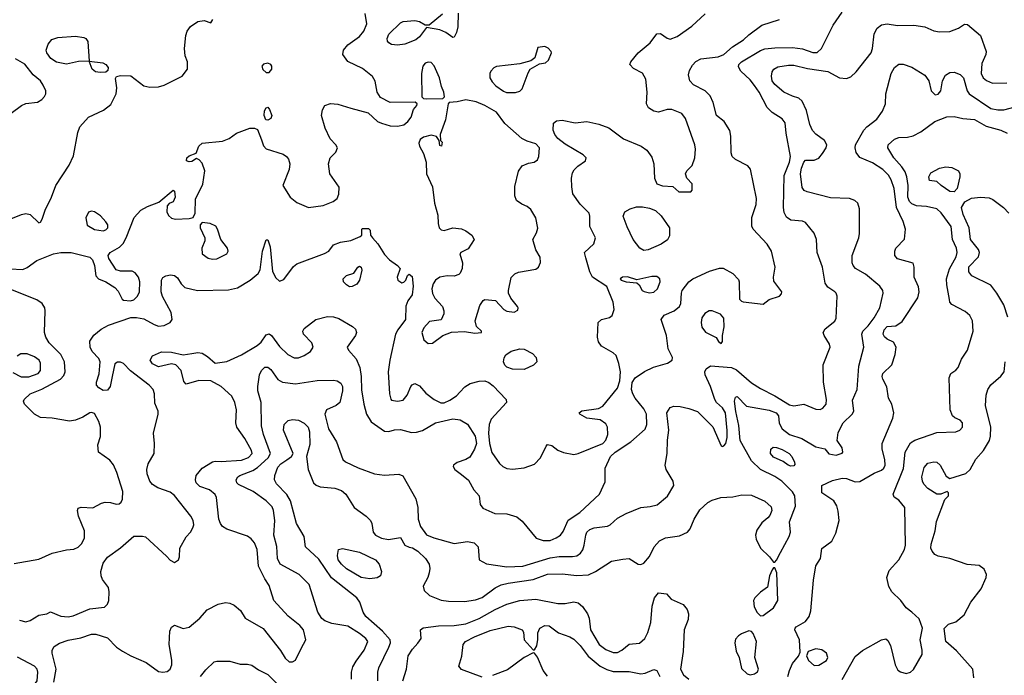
# Model space of a CAD drawing. Extents: x 1173029 to 1307123, y 522559 to 678521.
# Tile 373 of 623: x 1257903 to 1264659, y 566622 to 571124. Entities that reach past the tile are written whole.
import ezdxf

# ---------------------------------------------------------------- set-up
doc = ezdxf.new("R2010")
doc.units = 0

msp = doc.modelspace()

# ---------------------------------------------------------------- linework, layer by layer
at = {"layer": '0CON10XD'}
for points in [[(1257835, 569412.5), (1257925, 569408.2), (1257955, 569421.5), (1258021.4, 569471.4), (1258135, 569515.7), (1258185, 569525.7), (1258255, 569524.4), (1258383.9, 569493.9), (1258403.3, 569475), (1258416.2, 569435), (1258426.1, 569366.1), (1258443.3, 569345), (1258495, 569323.3), (1258555.6, 569285), (1258578.8, 569258.8), (1258605.9, 569205.9), (1258615, 569198.8), (1258663.4, 569193.4), (1258685, 569199.5), (1258710.9, 569225), (1258724.7, 569255.3), (1258727.7, 569325), (1258718.2, 569355), (1258695.3, 569385.3), (1258675, 569396.7), (1258595, 569397.3), (1258565, 569407.1), (1258514.2, 569485), (1258510, 569505), (1258524.2, 569525), (1258587, 569563), (1258612.6, 569587.4), (1258634, 569625), (1258687.5, 569765), (1258733.8, 569816.2), (1258780.5, 569840.5), (1258858.3, 569871.7), (1258955, 569952.5), (1258965.8, 569945.8), (1258970, 569905), (1258957, 569873), (1258929.3, 569860.7), (1258913.8, 569845), (1258912.9, 569805), (1258925, 569780), (1258945, 569761.1), (1258973, 569753), (1259065, 569759.1), (1259093.3, 569766.7), (1259107.1, 569795), (1259108.6, 569891.4), (1259160, 569995), (1259172.5, 570085), (1259155, 570137.5), (1259135, 570162.5), (1259115, 570170), (1259085, 570150), (1259065, 570146.7), (1259047.5, 570155), (1259050, 570175), (1259065, 570188.8), (1259113, 570207), (1259131.2, 570255), (1259155, 570275.8), (1259295, 570290.8), (1259340.9, 570309.1), (1259391.2, 570345), (1259481.3, 570378.7), (1259515, 570380), (1259535, 570370), (1259562.3, 570297.7), (1259575, 570258), (1259595, 570236.7), (1259709.8, 570199.8), (1259733.8, 570185), (1259748, 570165), (1259755.9, 570134.1), (1259752, 570095), (1259708, 569985), (1259758.6, 569905), (1259805, 569869.1), (1259885, 569833.5), (1259985, 569848.9), (1260054.2, 569875), (1260080.6, 569895), (1260091.9, 569925), (1260094.2, 569974.2), (1260031.9, 570065), (1260022, 570135), (1260033.9, 570176.1), (1260072.5, 570215), (1260082.5, 570245), (1260072.5, 570265), (1260033.3, 570305), (1259997.9, 570377.9), (1259974.2, 570465), (1259980, 570505), (1259996.7, 570535), (1260035, 570548.1), (1260085, 570544.5), (1260175.3, 570515.3), (1260293.8, 570483.8), (1260358.8, 570425), (1260385, 570412.9), (1260445, 570394.4), (1260495, 570393.1), (1260539.1, 570400.9), (1260566.7, 570425), (1260590, 570455), (1260603.9, 570506.1), (1260627.5, 570535), (1260630, 570545), (1260616.7, 570556.7), (1260444.4, 570554.4), (1260379.4, 570589.4), (1260355.6, 570625.6), (1260342.4, 570702.4), (1260323.1, 570733.1), (1260255, 570788.5), (1260155, 570837.1), (1260119.5, 570885), (1260125, 570914.2), (1260155, 570952.2), (1260235, 571007.5), (1260264.8, 571045.2), (1260283.8, 571095), (1260273.2, 571166.8)], [(1260910.7, 571169.3), (1260908.7, 571075), (1260900.4, 571035), (1260885, 571004), (1260875, 571000.8), (1260826.6, 571036.6), (1260785, 571054.4), (1260695, 571070), (1260646, 571005), (1260620, 570985), (1260545, 570954.5), (1260495, 570948.2), (1260455, 570954.3), (1260435, 570964), (1260425.9, 570975.9), (1260424.2, 570995), (1260436, 571025), (1260515, 571102.9), (1260535, 571110.6), (1260615, 571117.8), (1260645, 571110.8), (1260685, 571087.5), (1260711.7, 571088.3), (1260803.8, 571165)], [(1261903.5, 568215), (1261925, 568236.9), (1261937.2, 568275), (1261936.2, 568325), (1261925, 568350), (1261885, 568375.5), (1261795, 568387.5), (1261746.2, 568415), (1261741.2, 568425), (1261760.9, 568439.1), (1261875, 568454.5), (1261905, 568471.1), (1262005.7, 568594.3), (1262020.5, 568645), (1262025.2, 568705), (1262014, 568764), (1261995, 568818), (1261975, 568837.5), (1261895, 568883.3), (1261875, 568912.5), (1261867.5, 568945), (1261870.8, 569045), (1261894, 569065), (1261950.3, 569079.7), (1261967.5, 569092.5), (1261981.8, 569135), (1261973.8, 569185), (1261931.7, 569291.7), (1261834, 569355), (1261815, 569392.5), (1261788.3, 569488.3), (1261777.5, 569525), (1261842, 569585), (1261854, 569625), (1261814.4, 569704.4), (1261815.6, 569774.4), (1261810.6, 569795), (1261747.6, 569857.6), (1261698.9, 569928.9), (1261690.5, 569975), (1261690, 570035), (1261696.9, 570073.1), (1261707.3, 570092.7), (1261731.9, 570118.1), (1261786, 570155), (1261790, 570175), (1261768, 570195), (1261645, 570268.5), (1261595, 570309.1), (1261574.6, 570335), (1261563.3, 570365), (1261565.8, 570414.2), (1261585, 570429.2), (1261625, 570433.1), (1261715, 570416.2), (1261795, 570424.6), (1261876.8, 570406.8), (1261945, 570380.9), (1262046.6, 570306.6), (1262166, 570255), (1262206.9, 570226.9), (1262240.2, 570180.2), (1262253.1, 570135), (1262257.5, 570035), (1262275, 569996.7), (1262314.1, 569984.1), (1262385, 569977.5), (1262425, 569942.5), (1262507.5, 569942.5), (1262517.5, 569952.5), (1262517, 569997), (1262480, 570035), (1262470, 570065), (1262480, 570085), (1262517, 570123), (1262536.2, 570175), (1262540, 570235), (1262536, 570265), (1262471.9, 570445), (1262445, 570480), (1262376.7, 570506.7), (1262345, 570507.1), (1262285, 570488.6), (1262254.6, 570494.6), (1262217.4, 570517.4), (1262202.5, 570545), (1262208.5, 570625), (1262199.1, 570715), (1262175, 570755.6), (1262115, 570787.5), (1262090, 570815), (1262096, 570835), (1262147.1, 570895), (1262228.1, 570965), (1262275, 571026.2), (1262298.8, 571028.8), (1262345, 570996.7), (1262365, 570990), (1262415, 571008), (1262515, 571079.2), (1262605, 571163.5)], [(1262605.5, 568684.5), (1262603.9, 568705), (1262613.2, 568726.8), (1262643.1, 568746.9), (1262786.2, 568735), (1262820.3, 568720.3), (1262925, 568630.9), (1262985, 568591.8), (1263085, 568541.2), (1263185, 568478.3), (1263215, 568473.2), (1263282.9, 568482.9), (1263365, 568449.2), (1263395, 568447.8), (1263414.5, 568455.5), (1263435.4, 568484.6), (1263439.6, 568515), (1263417.3, 568635), (1263416.4, 568755), (1263463.1, 568875), (1263458.9, 568895), (1263422.5, 568955), (1263416.5, 568975), (1263429.2, 569000.8), (1263495.3, 569054.7), (1263505.6, 569075), (1263512.5, 569225), (1263506, 569245), (1263495, 569255.8), (1263448.2, 569288.2), (1263429.4, 569315), (1263411.1, 569425), (1263375.6, 569525), (1263368.9, 569615), (1263355, 569658.8), (1263295, 569731.2), (1263275, 569740), (1263195, 569746.5), (1263165, 569768.1), (1263149.1, 569799.1), (1263143.6, 569835), (1263147.8, 570055), (1263184.6, 570145), (1263192.5, 570185), (1263160.8, 570345), (1263156, 570415), (1263135, 570444), (1263066.9, 570486.9), (1263031.2, 570521.2), (1262977.5, 570625), (1262945, 570672.5), (1262915, 570711.5), (1262850.5, 570770.5), (1262835, 570800), (1262837.8, 570815), (1262856.4, 570833.6), (1262985, 570911.1), (1263015, 570922.5), (1263085, 570931.5), (1263206.2, 570933.8), (1263275, 570924.6), (1263345, 570897.5), (1263375, 570897.7), (1263404.7, 570925.3), (1263484.6, 571085.4), (1263545.7, 571175)], [(1257785, 569733.8), (1257915, 569786.5), (1257945, 569792.2), (1257975.5, 569785.5), (1258035, 569730), (1258045, 569733.3), (1258057.1, 569755), (1258077.1, 569815), (1258122, 569905), (1258150.6, 569985), (1258241.9, 570125), (1258272.1, 570187.9), (1258301.5, 570348.5), (1258315, 570388.8), (1258376, 570455), (1258478, 570502), (1258528, 570542), (1258564.7, 570615.3), (1258568.5, 570655), (1258561.2, 570718.8), (1258567, 570733), (1258595, 570741.2), (1258665, 570738.6), (1258755, 570670.4), (1258795, 570660.4), (1258855, 570661.8), (1258895, 570674), (1259018.6, 570735), (1259053.1, 570785), (1259053.3, 570835), (1259038.5, 570875), (1259032.9, 570925), (1259042.5, 571015), (1259052, 571045), (1259075, 571076.2), (1259125, 571112), (1259167.7, 571117.7), (1259215, 571102.5), (1259228.8, 571125)], [(1260159.2, 568855), (1260211.5, 568795), (1260235.9, 568735.9), (1260245.9, 568675), (1260247.3, 568582.7), (1260263.1, 568485), (1260282.2, 568415), (1260315, 568362.7), (1260405, 568298.8), (1260435, 568296), (1260475, 568306.9), (1260515, 568308.9), (1260590.3, 568290.3), (1260625, 568291.3), (1260665.9, 568304.1), (1260754.7, 568355.3), (1260875, 568383.2), (1260926, 568376), (1260975, 568346.9), (1261028.4, 568265), (1261037.1, 568215), (1261024, 568175), (1260990.5, 568119.5), (1260965, 568103.3), (1260905, 568084.4), (1260880, 568065), (1260877.5, 568055), (1260887.5, 568035), (1260935, 568001.1), (1260982.8, 567962.8), (1261018.6, 567895), (1261056, 567855), (1261062, 567795), (1261079.7, 567769.7), (1261164, 567734), (1261245, 567731.2), (1261315, 567711.5), (1261351.5, 567681.5), (1261447.5, 567565), (1261495, 567547.1), (1261541.7, 567548.3), (1261584.7, 567565.3), (1261614.3, 567585), (1261631.4, 567608.6), (1261665, 567687.5), (1261745, 567740.7), (1261881.4, 567865), (1261919.3, 567950.7), (1261920, 568045), (1261955.7, 568125), (1261989.4, 568155), (1262097.1, 568225), (1262193.3, 568313.3), (1262206.2, 568345), (1262203.8, 568415), (1262185, 568452.9), (1262126.9, 568525), (1262110, 568555), (1262100.9, 568585), (1262105, 568633.3), (1262125.4, 568664.6), (1262190.9, 568709.1), (1262252.4, 568737.6), (1262348, 568765), (1262379.2, 568785), (1262382.5, 568805), (1262353.1, 568863.1), (1262341.2, 568955), (1262304.6, 569065), (1262325.3, 569094.7), (1262394.3, 569125), (1262430.8, 569155), (1262439.2, 569175), (1262442.9, 569245), (1262449.2, 569265), (1262494, 569325), (1262521.2, 569345), (1262635, 569396.7), (1262705, 569418), (1262728.8, 569418.8), (1262795, 569382), (1262835, 569340), (1262840, 569325), (1262842.5, 569205), (1262855, 569190), (1262867, 569187), (1263005, 569171.2), (1263045, 569202), (1263116.7, 569225), (1263129.5, 569240.5), (1263131.2, 569255), (1263077.5, 569327.5), (1263075.8, 569355.8), (1263085.5, 569425), (1263061.1, 569535), (1263031.7, 569581.7), (1262935.6, 569685), (1262925.6, 569705), (1262926.7, 569765), (1262956.2, 569855), (1262959.2, 569895), (1262916.9, 570096.9), (1262899.2, 570119.2), (1262813.4, 570163.4), (1262792.2, 570185), (1262785, 570210), (1262782.9, 570325), (1262775, 570364), (1262736.9, 570425), (1262684, 570465), (1262661.4, 570555), (1262640.7, 570600.7), (1262605, 570635.6), (1262525, 570677.5), (1262501.1, 570705), (1262492.5, 570745), (1262499.5, 570775), (1262518.1, 570811.9), (1262543, 570837), (1262575.3, 570854.7), (1262695, 570869.3), (1262735, 570884), (1262793.6, 570936.4), (1262868.1, 570985), (1262905, 571020), (1262995, 571086.7), (1263115, 571124.3)], [(1263805, 569294.3), (1263705.4, 569375.4), (1263637.5, 569415), (1263621.9, 569435), (1263615.7, 569455), (1263615.7, 569505), (1263660, 569625), (1263665.7, 569655), (1263665.6, 569825), (1263653.8, 569865), (1263632.7, 569882.7), (1263595.5, 569895.5), (1263465, 569900.8), (1263305, 569941.8), (1263285, 569951.1), (1263270.6, 569970.6), (1263259.8, 570065), (1263266.7, 570105), (1263283.7, 570146.3), (1263295, 570158.6), (1263355, 570159.6), (1263385, 570172.7), (1263412.2, 570205), (1263436.7, 570245), (1263441.9, 570265), (1263424.6, 570294.6), (1263365, 570337.5), (1263343.1, 570363.1), (1263324.8, 570404.8), (1263301.3, 570501.3), (1263271.1, 570565), (1263248.8, 570585), (1263205, 570598.9), (1263145, 570625.6), (1263085, 570678.9), (1263066.5, 570705), (1263061.5, 570735), (1263065, 570766.7), (1263078, 570785), (1263105, 570798.9), (1263177.6, 570812.4), (1263215, 570811.5), (1263308.5, 570788.5), (1263447.6, 570767.6), (1263526.7, 570725), (1263575, 570719.4), (1263605, 570731.4), (1263642.5, 570765), (1263744.4, 570895), (1263754.4, 570925), (1263765, 571027.5), (1263786, 571065), (1263815, 571089.2), (1263854.5, 571095.5), (1263925, 571084.6), (1264036.8, 571086.8), (1264113.6, 571073.6), (1264175, 571046.7), (1264215, 571040.5), (1264285, 571042.2), (1264345, 571065.7), (1264385, 571092), (1264405, 571090), (1264495.7, 571015), (1264534, 570905), (1264532, 570885), (1264503.9, 570823.9), (1264500.8, 570755), (1264514, 570725), (1264535.5, 570705.5), (1264577.3, 570687.3), (1264675, 570690)], [(1258455, 570760), (1258422.5, 570765), (1258401.2, 570785), (1258380, 570840), (1258306.5, 570836.5), (1258225, 570819.1), (1258155, 570832.5), (1258117, 570857), (1258088.2, 570895), (1258084.6, 570915.4), (1258097.5, 570955), (1258123.3, 570986.7), (1258165, 571000.5), (1258285, 571010.8), (1258342.2, 571002.2), (1258355.8, 570995), (1258370, 570975), (1258380, 570840), (1258472.3, 570827.7), (1258495, 570815.8), (1258510, 570795), (1258507.5, 570775), (1258495, 570763.8), (1258455, 570760)], [(1261305, 570623.1), (1261335, 570632.5), (1261350.9, 570649.1), (1261391.1, 570758.9), (1261405.8, 570784.2), (1261470.5, 570819.5), (1261511.7, 570828.3), (1261531.2, 570845), (1261552, 570895), (1261550, 570905), (1261527.9, 570927.9), (1261505, 570938.8), (1261457, 570933), (1261438.3, 570861.7), (1261409.5, 570840.5), (1261335, 570820), (1261175, 570801.4), (1261155, 570793.8), (1261135, 570770), (1261128, 570755), (1261129.2, 570725), (1261145, 570696.2), (1261169.8, 570669.8), (1261222.2, 570632.2), (1261243.7, 570623.7), (1261305, 570623.1)], [(1257782.5, 570435), (1257915.9, 570534.1), (1257945, 570549.2), (1258025, 570558.1), (1258055, 570575.6), (1258072.6, 570597.4), (1258081.2, 570615), (1258081.2, 570635), (1258065, 570674.2), (1258045, 570702.9), (1257995, 570744), (1257937.4, 570817.4), (1257873.9, 570853.9)], [(1259615, 570760), (1259633.3, 570785), (1259633.3, 570805), (1259626.7, 570815), (1259605, 570825.8), (1259575, 570818.8), (1259563.3, 570805), (1259571.2, 570781.2), (1259595, 570760), (1259615, 570760)], [(1260691.2, 570581.2), (1260805, 570582.5), (1260817.5, 570595), (1260813.8, 570625), (1260796.2, 570665), (1260783.8, 570725), (1260746.8, 570806.8), (1260725, 570830), (1260705, 570832), (1260685, 570825.7), (1260668, 570805), (1260660, 570755), (1260663, 570593), (1260673, 570583), (1260691.2, 570581.2)], [(1263695, 570365.8), (1263715, 570388.6), (1263785, 570440.8), (1263822.9, 570495), (1263844, 570545), (1263846.2, 570615), (1263883.1, 570755), (1263905, 570796), (1263935, 570818), (1263965, 570817.5), (1264025, 570798.6), (1264112.8, 570742.8), (1264141.4, 570705), (1264155.8, 570635), (1264185, 570608.6), (1264205, 570611.9), (1264223.1, 570635), (1264235.4, 570705), (1264255, 570743.1), (1264285, 570761.8), (1264315, 570762.9), (1264355, 570747.3), (1264379.1, 570725), (1264403.8, 570635), (1264417.7, 570615), (1264565, 570514.7), (1264615, 570504.7), (1264655, 570503.9), (1264741.5, 570528.5)], [(1259605, 570433.3), (1259592.5, 570435), (1259581.2, 570465), (1259582.7, 570497.3), (1259595, 570517.5), (1259605, 570522.5), (1259617.7, 570507.7), (1259633.3, 570465), (1259626.7, 570445), (1259605, 570433.3)], [(1260705, 568900), (1260735, 568903.3), (1260805, 568954.3), (1260865, 568977.5), (1260955, 568982.5), (1261025, 568970.8), (1261072.5, 568975), (1261072.5, 568985), (1261037.3, 569017.3), (1261027.1, 569055), (1261059.2, 569160.8), (1261082.5, 569195), (1261095, 569202.5), (1261167.5, 569195), (1261224.3, 569135), (1261245, 569122.2), (1261295, 569115.8), (1261320.5, 569129.5), (1261324, 569145), (1261319.2, 569155), (1261272, 569212), (1261257.1, 569245), (1261255.7, 569265), (1261275.5, 569354.5), (1261300.2, 569379.8), (1261325, 569391.1), (1261445, 569411.1), (1261462.5, 569425), (1261476.1, 569456.1), (1261473.9, 569493.9), (1261445, 569542.5), (1261424.4, 569615), (1261448.9, 569661.1), (1261457.4, 569692.6), (1261445, 569763.8), (1261410.5, 569820.5), (1261385, 569840.9), (1261348, 569858), (1261312.2, 569882.2), (1261300, 569915), (1261301.1, 569978.9), (1261326.4, 570083.6), (1261350.3, 570119.7), (1261395, 570138), (1261432.5, 570145), (1261455, 570161.2), (1261465.7, 570185), (1261468.9, 570245), (1261445, 570270.8), (1261385, 570288.8), (1261347.4, 570307.4), (1261232.1, 570412.1), (1261175, 570487.8), (1261095, 570535.6), (1261035, 570560.8), (1260965, 570574), (1260905, 570560), (1260850, 570555), (1260842.5, 570545), (1260824.2, 570435), (1260787.5, 570335), (1260790, 570295), (1260801.7, 570281.7), (1260797.5, 570255), (1260785, 570260), (1260780, 570295), (1260761.7, 570321.7), (1260725, 570330), (1260672.7, 570317.3), (1260649.5, 570300.5), (1260642, 570275), (1260645.7, 570255), (1260674.4, 570205), (1260692.9, 570145), (1260693.6, 570065), (1260734.6, 569975), (1260749.1, 569865), (1260771.3, 569781.3), (1260773.1, 569725), (1260781.4, 569695), (1260795, 569681.4), (1260815, 569675.8), (1260875, 569694), (1260935, 569688), (1260965, 569674), (1261004.5, 569644.5), (1261020.8, 569615), (1260979.7, 569550.3), (1260930, 569525), (1260922.5, 569515), (1260940, 569455), (1260938.8, 569415), (1260925.9, 569384.1), (1260915, 569373.3), (1260885, 569362), (1260835, 569365.6), (1260785, 569356.5), (1260755.8, 569335), (1260740.2, 569309.8), (1260731.2, 569275), (1260734.7, 569244.7), (1260751.8, 569211.8), (1260802.9, 569155), (1260812.9, 569125), (1260812.5, 569105), (1260795, 569063.3), (1260715, 569050.6), (1260675, 569008.6), (1260661.2, 568975), (1260676.6, 568926.6), (1260705, 568900)], [(1264023.8, 567055), (1263985.4, 567085.4), (1263948.1, 567135), (1263886.4, 567196.4), (1263867.3, 567232.7), (1263852.8, 567292.8), (1263868, 567342), (1263934.4, 567415), (1263973.1, 567485), (1263979.5, 567515), (1263976, 567775), (1263935, 567824), (1263902.5, 567845), (1263896.7, 567865), (1263966.6, 568043.4), (1263977.9, 568155), (1264015, 568218.1), (1264045, 568237.1), (1264195, 568290.4), (1264325.5, 568294.5), (1264353.3, 568305), (1264371.2, 568325), (1264371.2, 568355), (1264355, 568373.3), (1264319.5, 568389.5), (1264303.3, 568405), (1264286.2, 568445), (1264280, 568665), (1264292, 568695), (1264325, 568717.1), (1264342.9, 568735), (1264365, 568794), (1264405.5, 568855), (1264444.2, 568985), (1264439.2, 569055), (1264422.4, 569092.4), (1264390.6, 569120.6), (1264298.9, 569168.9), (1264285.8, 569185), (1264281.7, 569201.7), (1264263.4, 569303.4), (1264262.7, 569345), (1264283.3, 569413.3), (1264328.6, 569495), (1264335.2, 569525), (1264330.2, 569555), (1264303.2, 569615), (1264295, 569704), (1264225, 569797.9), (1264195, 569825.4), (1264125, 569840.9), (1264055, 569846.6), (1264025, 569858.7), (1264007.5, 569875), (1263996.2, 569905), (1263998.8, 569985), (1263990.8, 570045), (1263978.7, 570078.7), (1263955, 570112.9), (1263900.4, 570175), (1263858.5, 570245), (1263861.5, 570265), (1263905, 570302.3), (1263935, 570313.9), (1263995, 570317.1), (1264032.6, 570327.4), (1264085.3, 570354.7), (1264180.8, 570425), (1264265, 570456.4), (1264315, 570460), (1264375, 570445.7), (1264455, 570437.5), (1264533.5, 570393.5), (1264635.3, 570365.3), (1264679.2, 570345)], [(1263173.3, 566615), (1263184.5, 566655.5), (1263205, 566703.3), (1263247.3, 566752.7), (1263257.7, 566782.3), (1263253.6, 566865), (1263221.2, 566935), (1263223.3, 566945), (1263230, 566955), (1263295, 566991.4), (1263320.6, 567025), (1263330, 567065), (1263348.6, 567275), (1263366.2, 567375), (1263397.5, 567425), (1263406.4, 567493.6), (1263475, 567543.8), (1263502, 567598), (1263525.4, 567685), (1263518.7, 567748.7), (1263510.5, 567785), (1263489.5, 567819.5), (1263406.7, 567875), (1263407.5, 567925), (1263480.2, 567959.8), (1263545, 567976.6), (1263575, 567973.5), (1263635, 567951.3), (1263666.9, 567953.1), (1263765, 568011.1), (1263815, 568031.1), (1263831.4, 568045), (1263840.5, 568065), (1263839.5, 568105), (1263820, 568175), (1263820, 568215), (1263892.6, 568387.4), (1263901.5, 568425), (1263885.8, 568485), (1263864, 568525), (1263852.3, 568602.3), (1263824.2, 568655), (1263820, 568675), (1263826, 568695), (1263886.8, 568753.2), (1263910, 568825), (1263915.6, 568874.4), (1263899.1, 568909.1), (1263855, 568929.2), (1263835.5, 568945.5), (1263828.5, 568965), (1263834.5, 568995), (1263855, 569017.1), (1263915, 569022.2), (1263958.3, 569051.7), (1264065, 569214), (1264075.5, 569255.5), (1264069.3, 569289.3), (1264040.8, 569355), (1264041.2, 569425), (1264033, 569453), (1263925, 569482.2), (1263907.5, 569505), (1263906.4, 569533.6), (1263914.4, 569555), (1263974.3, 569615.7), (1263979.6, 569685), (1263965, 569737.5), (1263919.6, 569835), (1263902, 569965), (1263882.7, 570025), (1263865, 570056.4), (1263825, 570095.4), (1263755, 570141.5), (1263667.4, 570177.4), (1263642.8, 570212.8), (1263635.5, 570245), (1263637.5, 570265), (1263695, 570365.8)], [(1264315, 569942.5), (1264285, 569944), (1264224.6, 569984.6), (1264195, 570013.3), (1264145, 570020), (1264141.2, 570045), (1264155, 570073.3), (1264215, 570104.2), (1264257.3, 570112.7), (1264298.3, 570108.3), (1264343.3, 570085), (1264354, 570065), (1264354.2, 570045), (1264335.9, 569964.1), (1264315, 569942.5)], [(1264681.8, 569081.8), (1264655.2, 569165.2), (1264606.8, 569246.8), (1264565, 569300.8), (1264435, 569364), (1264415, 569392.5), (1264415, 569426.2), (1264481.9, 569495), (1264488.5, 569525), (1264480.5, 569545), (1264426.4, 569615), (1264417.5, 569695), (1264375.3, 569785.3), (1264365.7, 569834.3), (1264387.3, 569872.7), (1264432.7, 569897.3), (1264495, 569904.6), (1264555, 569900.4), (1264580.1, 569890.1), (1264653.4, 569833.4), (1264688.5, 569795)], [(1258475, 569673.3), (1258495, 569681.9), (1258506.7, 569695), (1258506.7, 569715), (1258495, 569735.8), (1258457.4, 569777.4), (1258415.5, 569805.5), (1258395, 569809.2), (1258375, 569801.2), (1258356.4, 569763.6), (1258365, 569713.3), (1258415, 569682.9), (1258475, 569673.3)], [(1262185, 569539.2), (1262158, 569555), (1262111.4, 569615), (1262070.6, 569700.6), (1262044.2, 569775.8), (1262055.7, 569804.3), (1262091.2, 569825), (1262135, 569837.7), (1262175, 569838.7), (1262225, 569830.7), (1262265, 569814), (1262305, 569776.9), (1262361.2, 569695), (1262361.3, 569638.7), (1262347.3, 569612.7), (1262305, 569582.1), (1262215, 569544.2), (1262185, 569539.2)], [(1259225, 569480), (1259255, 569481.8), (1259323.8, 569515), (1259334, 569535), (1259329.2, 569555), (1259282, 569615), (1259260.6, 569685), (1259248.1, 569705), (1259210, 569725), (1259155, 569732), (1259140, 569715), (1259140, 569695), (1259174, 569625), (1259172.5, 569605), (1259152.9, 569555), (1259155.8, 569515), (1259195, 569487.5), (1259225, 569480)], [(1257900.6, 567000.6), (1257945, 566989.6), (1257975, 566997.9), (1258035, 567034.3), (1258090, 567045), (1258115, 567057.5), (1258185, 567029.2), (1258235, 567023.3), (1258269.1, 567030.9), (1258385, 567079.6), (1258485, 567090), (1258505, 567111.2), (1258514.4, 567135), (1258517.5, 567195), (1258511.1, 567225), (1258471.2, 567281.2), (1258461.1, 567305), (1258460.5, 567335), (1258476.6, 567393.4), (1258506.3, 567433.7), (1258595, 567497.8), (1258685, 567576.9), (1258745, 567577.5), (1258765, 567572), (1258910.5, 567440.5), (1258935, 567413.8), (1258965, 567396.7), (1258992.5, 567415), (1259000, 567435), (1259002, 567495), (1259045, 567573.3), (1259074.5, 567605.5), (1259091.4, 567635), (1259096.7, 567655), (1259093.5, 567685), (1259076.2, 567715), (1258965, 567857.9), (1258935, 567878.9), (1258850.2, 567910.2), (1258813, 567933), (1258795.8, 567955), (1258778.1, 568005), (1258775.6, 568035), (1258785, 568073.3), (1258825.7, 568145), (1258827.1, 568215), (1258820, 568285), (1258854, 568415), (1258852, 568435), (1258829.7, 568489.7), (1258826.9, 568555), (1258818.1, 568585), (1258790.6, 568615), (1258662.6, 568712.6), (1258615, 568763.1), (1258595, 568773.1), (1258575, 568772.9), (1258555, 568760), (1258536.5, 568675), (1258524.5, 568605.5), (1258505, 568579.2), (1258475, 568576.9), (1258446, 568595), (1258430, 568615), (1258429.2, 568635), (1258447.2, 568692.8), (1258455.6, 568775), (1258445, 568798.6), (1258401.1, 568845), (1258386.5, 568875), (1258384.5, 568915.5), (1258412, 568958), (1258462, 568998), (1258512.6, 569027.4), (1258665, 569078.4), (1258705, 569079.5), (1258755, 569070.9), (1258825, 569030), (1258855, 569020), (1258895, 569024.4), (1258935, 569044.3), (1258948.6, 569065), (1258942.2, 569112.2), (1258882.8, 569222.8), (1258874.5, 569254.5), (1258875.6, 569335), (1258885, 569352.5), (1258904.6, 569365.4), (1258937.8, 569372.2), (1258965, 569367.7), (1258985, 569352.2), (1259010.8, 569310.8), (1259035.3, 569285.3), (1259122.5, 569265), (1259335, 569268), (1259396.3, 569283.7), (1259485, 569334.4), (1259538, 569382), (1259553.2, 569406.8), (1259568.5, 569535), (1259595, 569612.5), (1259605, 569612.5), (1259622.2, 569565), (1259636.7, 569395), (1259660.2, 569350.2), (1259685, 569328), (1259715, 569338.8), (1259780.6, 569429.4), (1259805, 569448.1), (1259995, 569518), (1260023.3, 569535), (1260055, 569577.5), (1260105, 569596.2), (1260175, 569606.9), (1260240, 569635), (1260250, 569645), (1260250, 569685), (1260255, 569690), (1260295, 569690), (1260308.3, 569678.3), (1260310, 569645), (1260322.5, 569625), (1260360, 569585), (1260405, 569512.5), (1260440.8, 569475), (1260496, 569435), (1260513.8, 569415), (1260493.8, 569355), (1260496.7, 569335), (1260525, 569316.7), (1260538.3, 569321.7), (1260552.5, 569335), (1260563, 569367), (1260575, 569377.5), (1260595, 569360), (1260601.9, 569295), (1260595.5, 569234.5), (1260565.6, 569194.4), (1260552.1, 569157.9), (1260549.2, 569065), (1260497.3, 568995), (1260482.3, 568965), (1260443.1, 568785), (1260431.8, 568705), (1260441.2, 568555), (1260449.3, 568519.3), (1260455, 568512.5), (1260495, 568503.8), (1260535, 568511.2), (1260562, 568545), (1260585.8, 568605), (1260595, 568617.5), (1260614.3, 568625.7), (1260645, 568608.8), (1260690.3, 568560.3), (1260745.7, 568515), (1260792.3, 568492.3), (1260815, 568493.2), (1260855, 568510.5), (1260899.4, 568540.6), (1260923.8, 568566.2), (1260956.9, 568603.1), (1260994, 568625), (1261055, 568642.5), (1261093.8, 568643.8), (1261122.9, 568632.9), (1261150.9, 568610.9), (1261240.8, 568515), (1261242.5, 568495), (1261138.1, 568381.9), (1261123.4, 568345), (1261119.8, 568285), (1261125.2, 568214.8), (1261143.2, 568153.2), (1261195.7, 568075.7), (1261217.8, 568055), (1261245, 568041.3), (1261285, 568037.8), (1261364, 568046), (1261435, 568073.1), (1261476.9, 568115), (1261515, 568196.7), (1261525, 568206.2), (1261555, 568200), (1261595, 568169.2), (1261635, 568151.1), (1261705, 568139.2), (1261735, 568145.9), (1261903.5, 568215)], [(1260165, 569290), (1260145, 569302.5), (1260125.7, 569325), (1260123.1, 569345), (1260145, 569366.7), (1260195.8, 569384.2), (1260222.5, 569425), (1260235, 569432), (1260246.9, 569425), (1260249.4, 569405), (1260234, 569335), (1260215, 569308.8), (1260185, 569292), (1260165, 569290)], [(1257865, 567389.4), (1258035, 567420), (1258125, 567461.8), (1258225, 567484.4), (1258275, 567488.6), (1258305, 567502.9), (1258326.7, 567525), (1258346.8, 567565), (1258347.3, 567615), (1258306.1, 567713.9), (1258300, 567755), (1258305, 567770), (1258325, 567776.2), (1258405, 567772.9), (1258464, 567805), (1258489.1, 567810.9), (1258525, 567809.6), (1258565, 567797.1), (1258585, 567799.2), (1258598.9, 567811.1), (1258608.2, 567831.8), (1258610, 567885), (1258570.5, 568015), (1258547.6, 568067.6), (1258520.2, 568100.2), (1258443.3, 568155), (1258440, 568205), (1258457.3, 568262.7), (1258456.4, 568325), (1258446, 568366), (1258415, 568419.4), (1258395, 568427.8), (1258385, 568425.6), (1258335.4, 568394.6), (1258285, 568374.5), (1258245, 568366.2), (1258125, 568388.5), (1258045, 568391.5), (1258004.3, 568415), (1257936.5, 568485), (1257929.5, 568505), (1257932.5, 568515), (1257974.3, 568555), (1258055, 568587.3), (1258183.7, 568656.3), (1258205, 568681.4), (1258214.6, 568705), (1258210, 568775), (1258184.7, 568824.7), (1258104.4, 568905), (1258081.1, 568945), (1258073.3, 568975), (1258078.2, 569125), (1258074.6, 569145), (1258057.3, 569175), (1258021, 569201), (1257747.6, 569307.6)], [(1262225, 569247.8), (1262255, 569252.5), (1262280, 569275), (1262298, 569325), (1262294.5, 569345), (1262275, 569360), (1262239.3, 569360.7), (1262138, 569338), (1262072.9, 569357.1), (1262040, 569355), (1262022.5, 569345), (1262030, 569335), (1262064.5, 569324.5), (1262136.1, 569316.1), (1262152.3, 569302.3), (1262173.8, 569265), (1262187, 569257), (1262225, 569247.8)], [(1260359.6, 566585), (1260360.4, 566645), (1260367, 566673), (1260436.7, 566815), (1260446.8, 566845), (1260444.6, 566865), (1260391.2, 566925), (1260278.2, 567025), (1260260, 567055), (1260236.4, 567125), (1260215.6, 567155), (1260041.3, 567291.3), (1259955, 567420), (1259864.2, 567505), (1259855.8, 567575), (1259801.5, 567665), (1259760.5, 567820.5), (1259734.7, 567864.7), (1259665, 567937.1), (1259652.1, 567965), (1259653.2, 567995), (1259675, 568051.9), (1259695, 568073.8), (1259735, 568101.2), (1259767.5, 568125), (1259779.2, 568145), (1259713.8, 568305), (1259716.9, 568345), (1259745, 568371.1), (1259775, 568379.6), (1259815, 568373.8), (1259855, 568354.5), (1259882.7, 568325), (1259892.3, 568295), (1259893.6, 568206.4), (1259871.2, 568125), (1259881.8, 568035), (1259918.8, 567945), (1259937.3, 567927.3), (1259965, 567915.8), (1260065, 567908), (1260111.1, 567891.1), (1260139.6, 567865), (1260197.8, 567775), (1260279.2, 567715), (1260310, 567685), (1260319.2, 567665), (1260329.2, 567605), (1260344.5, 567584.5), (1260385, 567564.4), (1260434.2, 567555.8), (1260515, 567567.5), (1260545.6, 567515.6), (1260575, 567501.9), (1260597, 567497), (1260635, 567475.6), (1260687.1, 567425), (1260712.5, 567385), (1260716.9, 567355), (1260712.9, 567325), (1260704.2, 567295), (1260670.8, 567235), (1260678, 567205), (1260715, 567171.4), (1260795, 567137.8), (1260845, 567131.1), (1260955, 567130), (1261030.4, 567139.6), (1261075, 567156.2), (1261165, 567222.3), (1261207.3, 567242.7), (1261254.3, 567255.7), (1261425, 567280), (1261525, 567315.9), (1261625, 567320), (1261725, 567307.5), (1261805, 567312.5), (1261854.6, 567335.4), (1261963.8, 567406.2), (1262040.5, 567419.5), (1262085, 567424.3), (1262145.8, 567385.8), (1262165, 567384.2), (1262185, 567392.5), (1262225, 567438), (1262256.9, 567505), (1262293.4, 567546.6), (1262334.5, 567565.5), (1262430.7, 567579.3), (1262484.4, 567605.6), (1262502.1, 567627.9), (1262530.6, 567695), (1262570.5, 567759.5), (1262625, 567808.9), (1262655, 567825.6), (1262714.1, 567844.1), (1262795, 567847.5), (1262857.7, 567862.3), (1262925, 567858.6), (1263015, 567818.9), (1263059.5, 567779.5), (1263064.2, 567755), (1263049.7, 567720.3), (1263037, 567703), (1262995, 567670), (1262961.2, 567618.8), (1262952.5, 567585), (1262956.2, 567556.2), (1262984.7, 567494.7), (1263046.7, 567436.7), (1263075, 567400), (1263085, 567400), (1263095, 567412.5), (1263122.5, 567465), (1263181.4, 567575), (1263191.4, 567605), (1263183.8, 567675), (1263225.5, 567784.5), (1263220.9, 567855), (1263205, 567881.9), (1263132.7, 567955), (1263085, 567986.6), (1262985.4, 568035.4), (1262923.5, 568095), (1262846, 568235), (1262837.9, 568337.9), (1262816.2, 568433.8), (1262808.1, 568505), (1262815, 568532.5), (1262825, 568536), (1262889.6, 568469.6), (1263045, 568441.8), (1263093.3, 568425), (1263109.6, 568405), (1263114.1, 568354.1), (1263135.2, 568315.2), (1263185, 568274.7), (1263268.5, 568248.5), (1263365, 568191.5), (1263428, 568178), (1263455, 568144), (1263505, 568133.1), (1263545, 568146.7), (1263550, 568155), (1263546, 568185), (1263512.5, 568235), (1263519.7, 568290.3), (1263551.8, 568355), (1263615.7, 568415), (1263625.8, 568435), (1263617.9, 568512.1), (1263649.5, 568585), (1263660.7, 568745), (1263693.8, 568875), (1263680.9, 568965), (1263688.5, 568985), (1263725, 569020.9), (1263765, 569076.1), (1263804.8, 569145), (1263827.9, 569245), (1263824.5, 569265), (1263805, 569294.3)], [(1262715, 568900), (1262725.9, 568914.1), (1262725.8, 568955.8), (1262737.5, 569015), (1262734.3, 569075), (1262711.3, 569101.3), (1262655, 569124.4), (1262634.5, 569125.5), (1262603.8, 569106.2), (1262584, 569076), (1262577.8, 569045), (1262582.7, 569012.7), (1262608.3, 568978.3), (1262681.7, 568941.7), (1262696.7, 568915), (1262715, 568900)], [(1258137.5, 566575), (1258152.8, 566665), (1258124.6, 566775), (1258125.5, 566794.5), (1258140.2, 566819.8), (1258176.1, 566843.9), (1258235.3, 566864.7), (1258321.3, 566878.7), (1258395, 566904.6), (1258424.6, 566904.6), (1258505, 566880), (1258566, 566816), (1258607.2, 566787.2), (1258665.3, 566755.3), (1258770.7, 566710.7), (1258855, 566649.5), (1258885, 566643.3), (1258915, 566648.6), (1258936, 566665), (1258945.7, 566695), (1258946.8, 566726.8), (1258929.5, 566835), (1258932.2, 566925), (1258945, 566954), (1258965, 566965.8), (1259025, 566943.3), (1259065, 566951.8), (1259138.6, 567015), (1259188.3, 567071.7), (1259265, 567110.8), (1259315, 567123.1), (1259345, 567118.6), (1259374.3, 567104.3), (1259417.3, 567067.3), (1259450, 567015), (1259573.6, 566943.6), (1259691.7, 566791.7), (1259725, 566740), (1259752.5, 566715), (1259775, 566714), (1259795, 566726.2), (1259835, 566807.5), (1259866, 566865), (1259850, 566935), (1259825.8, 566965), (1259745, 567029.2), (1259647.5, 567135), (1259615, 567240), (1259583.8, 567283.8), (1259542, 567372), (1259532.1, 567485), (1259512.9, 567532.9), (1259490.3, 567560.3), (1259465, 567578.5), (1259325, 567624.7), (1259294.8, 567644.8), (1259279.7, 567665), (1259269.7, 567695), (1259253.6, 567843.6), (1259245, 567864), (1259206, 567895), (1259138.3, 567918.3), (1259113, 567943), (1259108.2, 567965), (1259114.6, 567995), (1259155.6, 568045), (1259225, 568087.2), (1259245, 568092.8), (1259285, 568090.9), (1259425, 568099.5), (1259472, 568118), (1259497.2, 568145), (1259492.4, 568165), (1259447.5, 568247.5), (1259393.1, 568325), (1259386.9, 568355), (1259390, 568445), (1259380, 568495), (1259358.1, 568538.1), (1259285.8, 568605.8), (1259213.5, 568643.5), (1259132.9, 568647.1), (1259045, 568621.4), (1259030.2, 568640.2), (1259010.8, 568715), (1258975, 568752.9), (1258945, 568760.9), (1258855, 568741.1), (1258815, 568760.6), (1258797.1, 568785), (1258814.5, 568815.5), (1258875, 568844.3), (1258945, 568840), (1259025, 568821.6), (1259085, 568831.1), (1259125, 568838.1), (1259155, 568833.3), (1259191.4, 568811.4), (1259245, 568766.5), (1259325, 568777.9), (1259425, 568822.9), (1259532.4, 568887.6), (1259559.8, 568910.2), (1259595, 568959.4), (1259615, 568966.9), (1259630, 568955), (1259685, 568879.2), (1259742.9, 568825), (1259785, 568802.2), (1259815, 568802.2), (1259855, 568818.1), (1259898.8, 568845), (1259917.5, 568875), (1259907.5, 568905), (1259850, 568965), (1259846, 568985), (1259855, 569003.3), (1259933.8, 569065), (1260015, 569085.4), (1260055, 569084), (1260092.8, 569072.8), (1260187, 569017), (1260207.8, 568997.8), (1260214.4, 568975), (1260206.7, 568955), (1260150.8, 568875), (1260159.2, 568855)], [(1261365, 568722.2), (1261285, 568723.6), (1261245, 568737.8), (1261231.9, 568751.9), (1261223.5, 568775), (1261227.4, 568802.6), (1261238.2, 568821.8), (1261275, 568848.1), (1261335, 568864.2), (1261365, 568862), (1261422.3, 568832.3), (1261445.8, 568805), (1261450, 568775), (1261427.6, 568752.4), (1261365, 568722.2)], [(1257855, 568702.5), (1257912.2, 568672.2), (1257965, 568671.6), (1258029.2, 568695), (1258045.5, 568715), (1258046.2, 568765), (1258037.5, 568785), (1258005, 568810), (1257955, 568828.6), (1257911.1, 568828.9), (1257886.2, 568813.8)], [(1264450.6, 566605), (1264442.2, 566665), (1264329.9, 566789.9), (1264256.7, 566855), (1264247, 566943), (1264275, 566973.3), (1264325, 566990), (1264383, 567037), (1264429.4, 567125), (1264500.4, 567215), (1264533.6, 567295), (1264535.5, 567315), (1264520.2, 567350.2), (1264485, 567375.5), (1264402.6, 567382.6), (1264285, 567425.4), (1264205, 567439.5), (1264181.8, 567451.8), (1264163.9, 567473.9), (1264155.5, 567495), (1264156.4, 567523.6), (1264183.1, 567615), (1264192.6, 567677.4), (1264250.8, 567829.2), (1264275.8, 567855), (1264276, 567875), (1264267.5, 567885), (1264224.1, 567865.9), (1264195, 567865.7), (1264134.2, 567905), (1264106.7, 567935), (1264096.7, 567955), (1264092.7, 567985), (1264109.8, 568050.2), (1264135, 568078.1), (1264175, 568088.1), (1264195, 568085.6), (1264219.1, 568065), (1264260.7, 567990.7), (1264285, 567972.9), (1264395, 568008.3), (1264425, 568034.7), (1264463.8, 568106.2), (1264516.2, 568165), (1264556.7, 568235), (1264564, 568265), (1264565.3, 568325), (1264529.2, 568475), (1264533.1, 568545), (1264546.6, 568585), (1264565, 568616.4), (1264635, 568676.1), (1264657.3, 568705), (1264663.6, 568775)], [(1260178.5, 566595), (1260179.5, 566645), (1260189.5, 566680.5), (1260210.5, 566719.5), (1260267.5, 566795), (1260290.5, 566855), (1260278.5, 566875), (1260235, 566910.5), (1260155, 566959.1), (1260045, 566978.1), (1259996.4, 566996.4), (1259975, 567011.4), (1259949.6, 567055), (1259889.5, 567245), (1259820, 567315), (1259690.9, 567385), (1259670.9, 567425), (1259666.8, 567506.8), (1259647.3, 567585), (1259653.3, 567685), (1259643.9, 567755), (1259635, 567779.4), (1259595, 567821.2), (1259504.2, 567885), (1259405, 567932.2), (1259392.9, 567945), (1259388.6, 567965), (1259399.2, 567985), (1259414, 567995), (1259501.9, 568028.1), (1259535, 568049.6), (1259606.6, 568115), (1259622.8, 568145), (1259576.5, 568275), (1259561.5, 568335), (1259558.6, 568495), (1259537.9, 568575), (1259536.2, 568605), (1259547.3, 568685), (1259561.1, 568715), (1259585, 568737.8), (1259605, 568738.9), (1259625, 568722.2), (1259675, 568654.4), (1259705, 568635.6), (1259795, 568622.5), (1259855, 568632.5), (1259945, 568645.7), (1260055, 568648.9), (1260080, 568645), (1260107.4, 568627.4), (1260118.1, 568605), (1260118.5, 568575), (1260099.1, 568495), (1260075, 568474.5), (1260008, 568445), (1259996.7, 568415), (1260022.5, 568315), (1260075.5, 568225), (1260120, 568105), (1260138.5, 568088.5), (1260225, 568047.5), (1260336.3, 568006.3), (1260405, 567996.2), (1260505, 568003.3), (1260532.6, 567992.6), (1260620.4, 567835), (1260634.1, 567775), (1260636.5, 567695), (1260654, 567644), (1260695, 567586.2), (1260744.6, 567565.4), (1260885, 567528.1), (1260975, 567540), (1261021.7, 567531.7), (1261049.2, 567505), (1261055.9, 567415.9), (1261106.7, 567386.7), (1261245, 567366.4), (1261355, 567371.9), (1261541.7, 567428.3), (1261605, 567437.6), (1261695, 567437.1), (1261725, 567442.8), (1261749.9, 567460.1), (1261766.7, 567483.3), (1261776.8, 567515), (1261786.2, 567585), (1261795, 567604.3), (1261815, 567624.3), (1261845, 567634.3), (1261935, 567646.2), (1261954.1, 567655.9), (1262005, 567701.2), (1262065, 567734.3), (1262165, 567775.6), (1262229.4, 567780.6), (1262276.2, 567793.8), (1262347, 567853), (1262390, 567925), (1262385.8, 567955), (1262338.1, 568035), (1262331.1, 568065), (1262345.6, 568145), (1262347, 568237), (1262357.9, 568305), (1262343.8, 568425), (1262365, 568460.8), (1262390.9, 568469.1), (1262435, 568467.9), (1262493.8, 568455), (1262553.1, 568433.1), (1262658.2, 568328.2), (1262715, 568198.5), (1262725, 568193.8), (1262735, 568197.5), (1262747.8, 568215), (1262756.1, 568255), (1262756.8, 568303.2), (1262745, 568424.4), (1262725, 568459.3), (1262684.8, 568494.8), (1262671.5, 568515), (1262643.2, 568605), (1262605.5, 568684.5)], [(1263195, 568058), (1263175, 568064.4), (1263140.5, 568090.5), (1263075, 568120), (1263053.5, 568145), (1263055.6, 568174.4), (1263072.2, 568187.8), (1263095, 568186.9), (1263135, 568172.3), (1263182.9, 568145), (1263200.8, 568125), (1263218, 568085), (1263220.7, 568069.3), (1263215, 568061.2), (1263195, 568058)], [(1260305, 567285.5), (1260246.2, 567295), (1260145, 567353.6), (1260110, 567385), (1260088.9, 567415), (1260084.4, 567445), (1260090, 567485), (1260116.7, 567493.3), (1260235, 567467.1), (1260345, 567415.5), (1260369.4, 567385), (1260385.6, 567335), (1260377.5, 567305), (1260355, 567290.6), (1260305, 567285.5)], [(1262985, 567031.2), (1263005, 567032), (1263075, 567085.7), (1263104.5, 567135), (1263098, 567325), (1263085, 567360), (1263075, 567360), (1263065, 567347.5), (1263046.7, 567305), (1263033.6, 567226.4), (1262985, 567192.5), (1262947.5, 567155), (1262937.5, 567135), (1262942.7, 567092.7), (1262962.7, 567052.7), (1262985, 567031.2)], [(1260531.8, 566585), (1260557.8, 566665), (1260568.9, 566755), (1260597.1, 566802.9), (1260635, 566842.9), (1260658, 566875), (1260653.3, 566935), (1260671.2, 566948.8), (1260777.1, 566962.9), (1260885, 566964.6), (1260965, 566975.3), (1261055, 567012.5), (1261165.2, 567074.8), (1261245, 567110), (1261335.5, 567135.5), (1261445, 567145.4), (1261595, 567114.7), (1261644.7, 567115.3), (1261705, 567127.3), (1261735, 567120), (1261765.3, 567095.3), (1261798.9, 567045), (1261809.5, 567015), (1261820, 566935), (1261879.1, 566835), (1261925, 566800.5), (1261975, 566779.5), (1262005, 566778.5), (1262034.2, 566795), (1262085, 566836), (1262155, 566844), (1262192.9, 566875), (1262212.9, 566917.1), (1262233.1, 566985), (1262242.6, 567097.4), (1262257.8, 567155), (1262285, 567187.5), (1262341.7, 567181.7), (1262373.3, 567145), (1262455, 567107.5), (1262482, 567075), (1262492.4, 567045), (1262490, 567005), (1262462.7, 566935), (1262454.4, 566785), (1262435.8, 566665), (1262458, 566625), (1262493.3, 566595)], [(1263546.9, 566593.1), (1263635, 566751.9), (1263685, 566792.2), (1263815, 566865.8), (1263845, 566872), (1263860.3, 566860.3), (1263877.6, 566827.6), (1263909.4, 566695), (1263927.8, 566657.8), (1263945.5, 566645.5), (1263985, 566634.5), (1264015, 566643.6), (1264035, 566662.5), (1264094.5, 566765), (1264095.5, 566795), (1264082.2, 566865), (1264096.5, 566945), (1264075, 567010), (1264023.8, 567055)], [(1261075, 566609.3), (1260933.2, 566663.2), (1260916.7, 566685), (1260935.5, 566754.5), (1260945.5, 566834.5), (1260961.9, 566855), (1261022.9, 566887.1), (1261130.1, 566929.9), (1261255, 566959.5), (1261295, 566955.6), (1261350, 566935), (1261359.3, 566919.3), (1261363.3, 566865), (1261425, 566797.5), (1261435, 566797.5), (1261450, 566825), (1261458.3, 566868.3), (1261458.8, 566915), (1261472, 566945), (1261505, 566964.4), (1261535, 566961.5), (1261600.8, 566915), (1261677.4, 566887.4), (1261705, 566871.5), (1261747.3, 566827.3), (1261803.4, 566753.4), (1261884.8, 566684.8), (1261931.3, 566661.3), (1261975, 566648.9), (1262085, 566649.2), (1262165, 566631.8), (1262195, 566636.2), (1262255, 566661.4), (1262275, 566654.3), (1262295, 566614)], [(1262915, 566626), (1262945, 566632), (1262964.1, 566645.9), (1262972, 566665), (1262947.1, 566745), (1262958.6, 566855), (1262935, 566910), (1262923.6, 566923.6), (1262905, 566926.7), (1262855, 566908), (1262835, 566894), (1262815, 566870), (1262810, 566845), (1262818.8, 566788.8), (1262838.8, 566745), (1262855, 566670), (1262895, 566632), (1262915, 566626)], [(1257875, 566488.8), (1257955, 566515.5), (1257994.5, 566545), (1258022.1, 566585), (1258027.9, 566645), (1258022.5, 566665), (1258005, 566685.5), (1257887.6, 566747.6)], [(1261525, 566617.2), (1261494.3, 566655), (1261455, 566746), (1261435, 566773.3), (1261425, 566777.5), (1261365, 566744.4), (1261250.9, 566660.9), (1261148, 566622)], [(1263355, 566690), (1263385, 566692), (1263438, 566725), (1263447.5, 566745), (1263438, 566775), (1263406.2, 566796.2), (1263365.8, 566804.2), (1263313.3, 566785), (1263301.2, 566755), (1263316, 566725), (1263355, 566690)], [(1259144.3, 566615), (1259179.7, 566660.3), (1259237.5, 566715), (1259255, 566720), (1259345, 566720), (1259415, 566700), (1259465, 566700), (1259495, 566692), (1259540.6, 566660.6), (1259605, 566628.8), (1259675, 566558.5)]]:
    msp.add_lwpolyline(points, dxfattribs=at)

doc.saveas('drawing.dxf')
